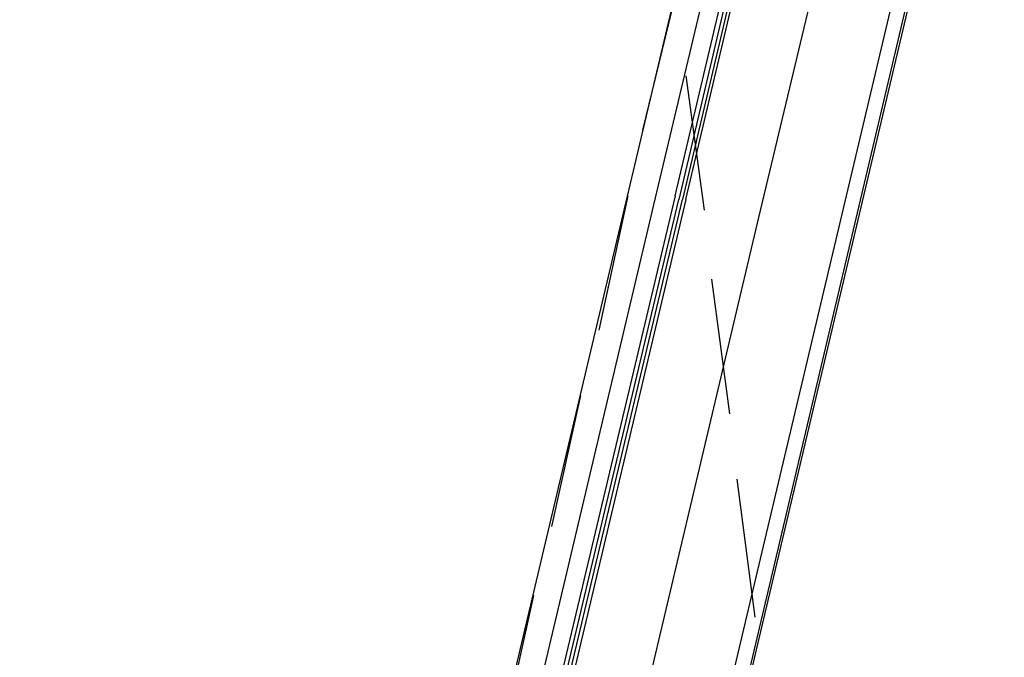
# Model space of a CAD drawing. Header units: feet. Extents: x -79 to 198, y -22 to 181.
# Tile 277 of 287: x 131.71 to 135.33, y 102.44 to 104.78. Entities that reach past the tile are written whole.
import ezdxf

# ---------------------------------------------------------------- set-up
doc = ezdxf.new("R2010")
doc.units = ezdxf.units.FT
doc.layers.add('A-LINEA', color=7, linetype='CONTINUOUS')

msp = doc.modelspace()

# ---------------------------------------------------------------- linework, layer by layer
at = {"layer": 'A-LINEA'}
for p, q in [((134.3733, 105.9511), (132.6267, 98.5644)), ((135.1333, 105.7644), (133.3867, 98.3911)), ((134.0533, 104.1511), (134.44, 105.7778)), ((134.12, 104.8711), (134, 104.3778)), ((134.16, 104.5778), (134.2267, 104.0844)), ((133.9467, 104.1378), (133.84, 103.6444)), ((134.2533, 103.8311), (134.32, 103.3378)), ((133.7733, 103.4044), (133.6667, 102.9244)), ((134.3467, 103.0978), (134.4133, 102.5911)), ((133.6, 102.6711), (133.4933, 102.1911))]:
    msp.add_line(p, q, dxfattribs=at)
for points in [[(135.8933, 108.7111), (131.36, 89.5511), (124.5867, 91.1511), (124.44, 90.4978), (121.84, 91.1111), (121.3333, 88.9644), (118.2, 75.6978), (129.9467, 72.9244)], [(124.5867, 91.1511), (131.36, 89.5511), (135.2667, 106.0978)], [(134.8533, 105.8444), (134.4267, 104.0578), (134, 102.2578)], [(134.12, 104.1378), (134.52, 105.8311), (134.5333, 105.8311), (134.5333, 105.8178), (134.1333, 104.1244)], [(134.16, 104.1244), (134.56, 105.8178), (134.5467, 105.8311), (134.5467, 105.8178), (134.1467, 104.1244)], [(133.6533, 102.3378), (133.6533, 102.3511), (133.6267, 102.3511), (134.0533, 104.1511)], [(134.12, 104.1378), (133.68, 102.2844), (133.68, 102.2711), (133.6933, 102.2711), (134.1333, 104.1244)], [(134.16, 104.1244), (133.72, 102.2711), (133.7067, 102.2711), (134.1467, 104.1244)]]:
    msp.add_lwpolyline(points, dxfattribs=at)

doc.saveas('drawing.dxf')
